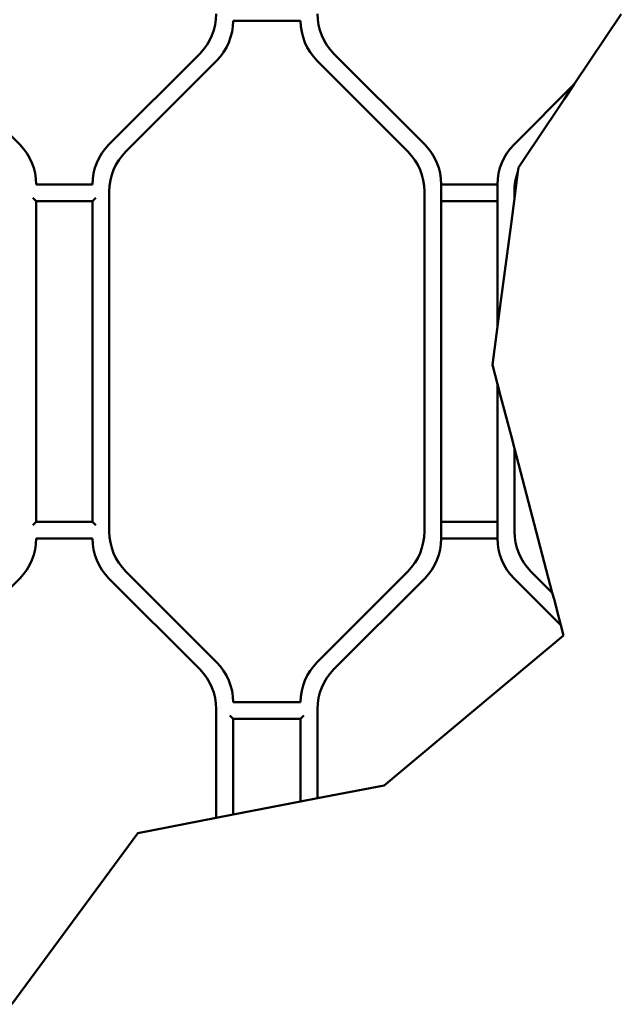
# Model space of a CAD drawing. Header units: millimetres. Extents: x 0 to 14369, y -869 to 2970.
# Tile 423 of 656: x 2609 to 2716, y 2185 to 2360. Entities that reach past the tile are written whole.
import ezdxf

# ---------------------------------------------------------------- set-up
doc = ezdxf.new("R2010")
doc.units = ezdxf.units.MM
doc.header["$LTSCALE"] = 10
doc.layers.add('Bruchlinie (ISO)', color=7, linetype='Continuous', lineweight=50)
doc.layers.add('Sichtbar (ISO)', color=7, linetype='Continuous', lineweight=50)

msp = doc.modelspace()

# ---------------------------------------------------------------- linework, layer by layer
at = {"layer": 'Bruchlinie (ISO)'}
for p, q in [((2715.783, 2360.659), (2707.424, 2348.186)), ((2715.783, 2360.659), (2707.424, 2348.186)), ((2705.7, 2345.614), (2707.424, 2348.186)), ((2705.7, 2345.614), (2707.424, 2348.186)), ((2705.7, 2345.614), (2700.528, 2337.896)), ((2705.7, 2345.614), (2700.528, 2337.896)), ((2699.533, 2336.41), (2700.528, 2337.896)), ((2699.533, 2336.41), (2700.528, 2337.896)), ((2699.533, 2336.41), (2697.507, 2333.388)), ((2699.533, 2336.41), (2697.507, 2333.388)), ((2697.409, 2332.641), (2696.783, 2327.9)), ((2697.409, 2332.641), (2696.783, 2327.9)), ((2697.507, 2333.388), (2697.409, 2332.641)), ((2697.507, 2333.388), (2697.409, 2332.641)), ((2696.183, 2323.353), (2696.783, 2327.9)), ((2696.183, 2323.353), (2696.783, 2327.9)), ((2696.183, 2323.353), (2694.383, 2309.71)), ((2696.183, 2323.353), (2694.383, 2309.71)), ((2693.783, 2305.163), (2694.383, 2309.71)), ((2693.783, 2305.163), (2694.383, 2309.71)), ((2693.783, 2305.163), (2692.88, 2298.32)), ((2693.783, 2305.163), (2692.88, 2298.32)), ((2692.88, 2298.32), (2693.783, 2294.882)), ((2692.88, 2298.32), (2693.783, 2294.882)), ((2694.383, 2292.597), (2693.783, 2294.882)), ((2694.383, 2292.597), (2693.783, 2294.882)), ((2694.383, 2292.597), (2696.183, 2285.744)), ((2694.383, 2292.597), (2696.183, 2285.744)), ((2696.783, 2283.459), (2696.183, 2285.744)), ((2696.783, 2283.459), (2696.183, 2285.744)), ((2696.783, 2283.459), (2703.52, 2257.808)), ((2696.783, 2283.459), (2703.52, 2257.808)), ((2703.823, 2256.657), (2703.52, 2257.808)), ((2703.823, 2256.657), (2703.52, 2257.808)), ((2703.823, 2256.657), (2704.729, 2253.205)), ((2703.823, 2256.657), (2704.729, 2253.205)), ((2705.031, 2252.054), (2704.729, 2253.205)), ((2705.031, 2252.054), (2704.729, 2253.205)), ((2705.031, 2252.054), (2705.513, 2250.22)), ((2705.031, 2252.054), (2705.513, 2250.22)), ((2705.513, 2250.22), (2673.658, 2223.587)), ((2705.513, 2250.22), (2673.658, 2223.587)), ((2673.658, 2223.587), (2661.783, 2221.287)), ((2673.658, 2223.587), (2661.783, 2221.287)), ((2658.783, 2220.705), (2646.783, 2218.381)), ((2658.783, 2220.705), (2646.783, 2218.381)), ((2658.783, 2220.705), (2659.383, 2220.822)), ((2658.783, 2220.705), (2659.383, 2220.822)), ((2661.183, 2221.17), (2659.383, 2220.822)), ((2661.183, 2221.17), (2659.383, 2220.822)), ((2661.183, 2221.17), (2661.783, 2221.287)), ((2661.183, 2221.17), (2661.783, 2221.287)), ((2643.783, 2217.8), (2629.873, 2215.106)), ((2643.783, 2217.8), (2644.383, 2217.916)), ((2643.783, 2217.8), (2644.383, 2217.916)), ((2646.183, 2218.265), (2644.383, 2217.916)), ((2646.183, 2218.265), (2644.383, 2217.916)), ((2646.183, 2218.265), (2646.783, 2218.381)), ((2646.183, 2218.265), (2646.783, 2218.381)), ((2629.873, 2215.106), (2607.441, 2184.677))]:
    msp.add_line(p, q, dxfattribs=at)
at = {"layer": 'Sichtbar (ISO)'}
for p, q in [((2646.783, 2359.444), (2658.783, 2359.444)), ((2640.854, 2353.616), (2624.712, 2337.474)), ((2640.854, 2353.616), (2624.712, 2337.474)), ((2680.854, 2337.474), (2664.712, 2353.616)), ((2664.712, 2353.616), (2680.854, 2337.474)), ((2627.712, 2336.231), (2643.854, 2352.373)), ((2627.712, 2336.231), (2643.854, 2352.373)), ((2661.712, 2352.373), (2677.854, 2336.231)), ((2661.712, 2352.373), (2677.854, 2336.231)), ((2608.854, 2337.474), (2595.408, 2350.92)), ((2707.424, 2348.186), (2696.712, 2337.474)), ((2696.712, 2337.474), (2707.424, 2348.186)), ((2621.783, 2330.403), (2611.783, 2330.403)), ((2624.783, 2268.687), (2624.783, 2329.16)), ((2624.783, 2268.687), (2624.783, 2329.16)), ((2680.783, 2329.16), (2680.783, 2268.687)), ((2680.783, 2329.16), (2680.783, 2268.687)), ((2683.783, 2267.444), (2683.783, 2330.403)), ((2693.783, 2330.403), (2683.783, 2330.403)), ((2683.783, 2330.403), (2683.783, 2267.444)), ((2683.783, 2330.403), (2693.783, 2330.403)), ((2693.783, 2330.403), (2693.783, 2305.163)), ((2693.783, 2305.163), (2693.783, 2330.403)), ((2696.783, 2327.9), (2696.783, 2329.16)), ((2696.783, 2329.16), (2696.783, 2327.9)), ((2611.183, 2328.003), (2611.783, 2327.403)), ((2611.783, 2270.444), (2611.783, 2327.403)), ((2611.783, 2327.403), (2611.783, 2270.444)), ((2611.783, 2327.403), (2621.783, 2327.403)), ((2621.783, 2327.403), (2622.383, 2328.003)), ((2621.783, 2327.403), (2621.783, 2270.444)), ((2621.783, 2270.444), (2621.783, 2327.403)), ((2683.783, 2327.403), (2693.783, 2327.403)), ((2693.783, 2327.403), (2683.783, 2327.403)), ((2693.783, 2294.882), (2693.783, 2267.444)), ((2693.783, 2267.444), (2693.783, 2294.882)), ((2696.783, 2268.687), (2696.783, 2283.459)), ((2696.783, 2283.459), (2696.783, 2268.687)), ((2611.783, 2270.444), (2611.183, 2269.844)), ((2621.783, 2270.444), (2611.783, 2270.444)), ((2622.383, 2269.844), (2621.783, 2270.444)), ((2693.783, 2270.444), (2683.783, 2270.444)), ((2683.783, 2270.444), (2693.783, 2270.444)), ((2611.783, 2267.444), (2621.783, 2267.444)), ((2683.783, 2267.444), (2693.783, 2267.444)), ((2693.783, 2267.444), (2683.783, 2267.444)), ((2643.854, 2245.474), (2627.712, 2261.616)), ((2643.854, 2245.474), (2627.712, 2261.616)), ((2677.854, 2261.616), (2661.712, 2245.474)), ((2677.854, 2261.616), (2661.712, 2245.474)), ((2703.52, 2257.808), (2699.712, 2261.616)), ((2699.712, 2261.616), (2703.52, 2257.808)), ((2597.783, 2249.302), (2608.854, 2260.373)), ((2624.712, 2260.373), (2640.854, 2244.231)), ((2624.712, 2260.373), (2640.854, 2244.231)), ((2664.712, 2244.231), (2680.854, 2260.373)), ((2680.854, 2260.373), (2664.712, 2244.231)), ((2696.712, 2260.373), (2705.031, 2252.054)), ((2705.031, 2252.054), (2696.712, 2260.373)), ((2658.783, 2238.403), (2646.783, 2238.403)), ((2643.783, 2237.16), (2643.783, 2217.8)), ((2643.783, 2237.16), (2643.783, 2217.8)), ((2661.783, 2221.287), (2661.783, 2237.16)), ((2661.783, 2237.16), (2661.783, 2221.287)), ((2646.183, 2236.003), (2646.783, 2235.403)), ((2646.783, 2218.381), (2646.783, 2235.403)), ((2646.783, 2235.403), (2658.783, 2235.403)), ((2646.783, 2235.403), (2646.783, 2218.381)), ((2658.783, 2235.403), (2659.383, 2236.003)), ((2658.783, 2235.403), (2658.783, 2220.705)), ((2658.783, 2220.705), (2658.783, 2235.403))]:
    msp.add_line(p, q, dxfattribs=at)
for centre, start, end in [((2633.783, 2360.687), 315, 0), ((2633.783, 2360.687), 315, 0), ((2671.783, 2360.687), 180, 225), ((2671.783, 2360.687), 180, 225), ((2636.783, 2359.444), 315, 0), ((2636.783, 2359.444), 315, 0), ((2668.783, 2359.444), 180, 225), ((2668.783, 2359.444), 180, 225), ((2601.783, 2330.403), 0, 45), ((2601.783, 2330.403), 0, 45), ((2631.783, 2330.403), 135, 180), ((2631.783, 2330.403), 135, 180), ((2634.783, 2329.16), 135, 180), ((2634.783, 2329.16), 135, 180), ((2670.783, 2329.16), 0, 45), ((2670.783, 2329.16), 0, 45), ((2673.783, 2330.403), 0, 45), ((2673.783, 2330.403), 0, 45), ((2703.783, 2330.403), 135, 180), ((2703.783, 2330.403), 135, 180), ((2706.783, 2329.16), 159.6269, 180), ((2706.783, 2329.16), 159.6269, 180), ((2634.783, 2268.687), 180, 225), ((2634.783, 2268.687), 180, 225), ((2670.783, 2268.687), 315, 0), ((2670.783, 2268.687), 315, 0), ((2706.783, 2268.687), 180, 225), ((2706.783, 2268.687), 180, 225), ((2601.783, 2267.444), 315, 0), ((2601.783, 2267.444), 315, 0), ((2631.783, 2267.444), 180, 225), ((2631.783, 2267.444), 180, 225), ((2673.783, 2267.444), 315, 0), ((2673.783, 2267.444), 315, 0), ((2703.783, 2267.444), 180, 225), ((2703.783, 2267.444), 180, 225), ((2636.783, 2238.403), 0, 45), ((2636.783, 2238.403), 0, 45), ((2668.783, 2238.403), 135, 180), ((2668.783, 2238.403), 135, 180), ((2633.783, 2237.16), 0, 45), ((2633.783, 2237.16), 0, 45), ((2671.783, 2237.16), 135, 180), ((2671.783, 2237.16), 135, 180)]:
    msp.add_arc(centre, 10, start, end, dxfattribs=at)

doc.saveas('drawing.dxf')
